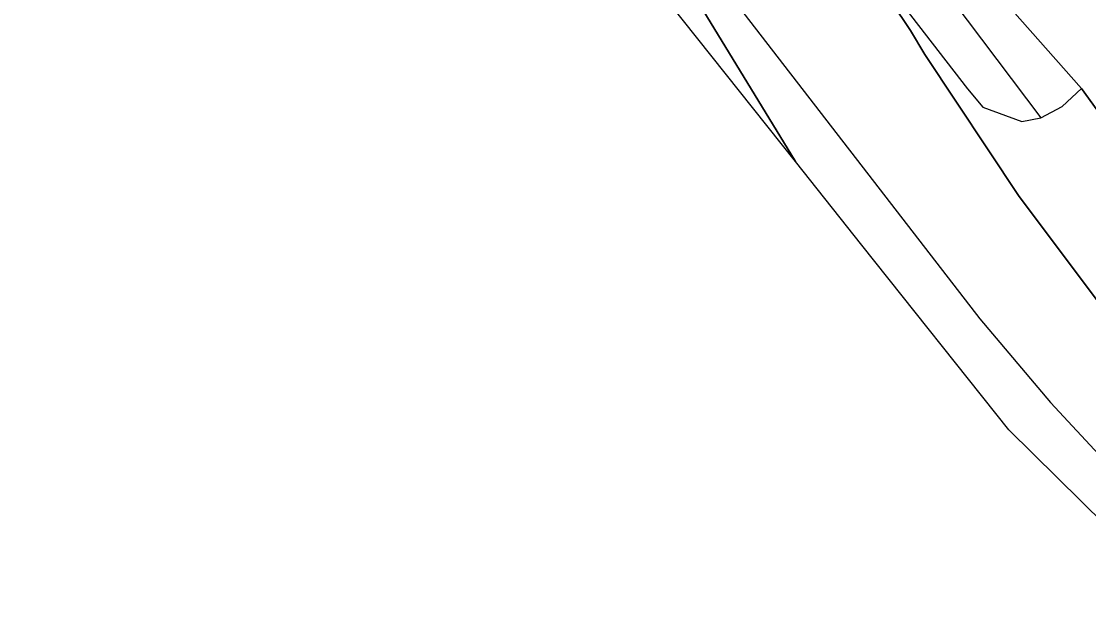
# Model space of a CAD drawing. Extents: x -266199 to -261993, y -1239047 to -1235108.
# Drawn here: x -263923.3 to -263858.6, y -1236820.5 to -1236784.3 of the extents above; entities that cross this region are included whole.
import ezdxf

# ---------------------------------------------------------------- set-up
doc = ezdxf.new("R2010")
doc.units = 0
for name, color, linetype in [('body_kn', 7, 'Continuous'), ('kladpar_hranice', 7, 'Continuous'), ('kladpar_plochy', 7, 'Continuous'), ('zappar_hrandruhpozemk', 7, 'Continuous'), ('zuob_linie', 7, 'Continuous'), ('zuob_plochy', 7, 'Continuous')]:
    doc.layers.add(name, color=color, linetype=linetype)

msp = doc.modelspace()

# ---------------------------------------------------------------- linework, layer by layer
at = {"layer": 'body_kn'}
for p, q in [((-263869.37, -1236784.84), (-263869.37, -1236784.84)), ((-263868.51, -1236786.29), (-263868.51, -1236786.29)), ((-263865.92, -1236788.38), (-263865.92, -1236788.38)), ((-263858.99, -1236788.36), (-263858.99, -1236788.36)), ((-263864.98, -1236789.49), (-263864.98, -1236789.49)), ((-263860.18, -1236789.44), (-263860.18, -1236789.44)), ((-263861.46, -1236790.13), (-263861.46, -1236790.13)), ((-263862.62, -1236790.36), (-263862.62, -1236790.36)), ((-263876.36, -1236792.79), (-263876.36, -1236792.79)), ((-263876.36, -1236792.79), (-263876.36, -1236792.79)), ((-263862.79, -1236794.91), (-263862.79, -1236794.91)), ((-263869.49, -1236796.73), (-263869.49, -1236796.73)), ((-263872.33, -1236797.86), (-263872.33, -1236797.86)), ((-263865.16, -1236802.33), (-263865.16, -1236802.33)), ((-263860.88, -1236807.41), (-263860.88, -1236807.41)), ((-263863.4, -1236809.08), (-263863.4, -1236809.08))]:
    msp.add_line(p, q, dxfattribs=at)
at = {"layer": 'kladpar_hranice'}
for points in [[(-263876.36, -1236792.79), (-263881.97, -1236783.58), (-263893.61, -1236766.35), (-263894.69, -1236764.14), (-263895.72, -1236762.04), (-263898.16, -1236757.74), (-263901.9, -1236750.95), (-263907.43, -1236742.59), (-263914.23, -1236734.19), (-263921.88, -1236725.38), (-263933.99, -1236713.05), (-263940.04, -1236708.05), (-263955.59, -1236695.48), (-263968.42, -1236685.82), (-263985.26, -1236675.15), (-264000.86, -1236664.98), (-264006.59, -1236661.26), (-264023.26, -1236647.47), (-264034.09, -1236634.19), (-264030.77, -1236628.22), (-264029.72, -1236626.33)], [(-264034.09, -1236634.19), (-264023.26, -1236647.47), (-264006.59, -1236661.26), (-264000.86, -1236664.98), (-263985.26, -1236675.15), (-263968.42, -1236685.82), (-263955.59, -1236695.48), (-263940.04, -1236708.05), (-263933.99, -1236713.05), (-263921.88, -1236725.38), (-263914.23, -1236734.19), (-263907.43, -1236742.59), (-263901.9, -1236750.95), (-263898.16, -1236757.74), (-263895.72, -1236762.04), (-263894.69, -1236764.14), (-263893.61, -1236766.35), (-263881.97, -1236783.58), (-263876.36, -1236792.79)], [(-263876.36, -1236792.79), (-263883.16, -1236784.25), (-263887.81, -1236778.4), (-263898, -1236765.57), (-263902.4, -1236760.03), (-263905.59, -1236756.04), (-263911.59, -1236748.3), (-263913.37, -1236746.01), (-263914.83, -1236743.48), (-263917.78, -1236738.33), (-263921.39, -1236734.57), (-263923.38, -1236732.67), (-263921.58, -1236731.65), (-263940.7, -1236713.75), (-263972.66, -1236689.22), (-263973.88, -1236691.05), (-263987.33, -1236682.33), (-264002.89, -1236671.92), (-264012.19, -1236664.95), (-264016.56, -1236661.67), (-264018.88, -1236659.83), (-264035.99, -1236644.25), (-264036.82, -1236640.18)], [(-263885.56, -1236757.13), (-263884.02, -1236755.88), (-263871.08, -1236772.77), (-263863.67, -1236783.08), (-263858.99, -1236788.36), (-263856.84, -1236791.34)], [(-263885.56, -1236757.13), (-263885.06, -1236758.63), (-263884.31, -1236759.57), (-263883.19, -1236761.79), (-263882.75, -1236762.98), (-263881.19, -1236766.63), (-263876.49, -1236774.15), (-263874.06, -1236777.81), (-263869.37, -1236784.84), (-263868.51, -1236786.29), (-263862.79, -1236794.91), (-263843.62, -1236820.44), (-263822.9, -1236832.57), (-263804.12, -1236839.05), (-263748.03, -1236848.37), (-263745.45, -1236849.18), (-263737.14, -1236852.19), (-263733.47, -1236855.86), (-263713.69, -1236874.8)], [(-263713.69, -1236874.8), (-263733.47, -1236855.86), (-263737.14, -1236852.19), (-263745.45, -1236849.18), (-263748.03, -1236848.37), (-263804.12, -1236839.05), (-263822.9, -1236832.57), (-263843.62, -1236820.44), (-263862.79, -1236794.91), (-263868.51, -1236786.29), (-263869.37, -1236784.84), (-263874.06, -1236777.81), (-263876.49, -1236774.15), (-263881.19, -1236766.63), (-263882.75, -1236762.98), (-263883.19, -1236761.79), (-263884.31, -1236759.57), (-263885.06, -1236758.63)], [(-263856.84, -1236791.34), (-263858.99, -1236788.36), (-263863.67, -1236783.08)], [(-263819.57, -1236841.35), (-263828.5, -1236836.39), (-263831.76, -1236834.58), (-263837.05, -1236831.98), (-263845.81, -1236825.69), (-263849.29, -1236822.67), (-263856.09, -1236816.3), (-263863.4, -1236809.08), (-263872.33, -1236797.86), (-263876.36, -1236792.79)]]:
    msp.add_lwpolyline(points, dxfattribs=at)
at = {"layer": 'kladpar_plochy'}
for points in [[(-263923.04, -1236710.78), (-263917.91, -1236716.05), (-263908.09, -1236726.14), (-263904.86, -1236729.46), (-263902.65, -1236731.73), (-263901.68, -1236733.21), (-263900.45, -1236736.03), (-263896.38, -1236740.14), (-263892.49, -1236746.25), (-263885.56, -1236757.13), (-263885.06, -1236758.63), (-263884.31, -1236759.57), (-263883.19, -1236761.79), (-263882.75, -1236762.98), (-263881.19, -1236766.63), (-263876.49, -1236774.15), (-263874.06, -1236777.81), (-263869.37, -1236784.84), (-263868.51, -1236786.29), (-263862.79, -1236794.91), (-263843.62, -1236820.44)], [(-263933.99, -1236713.05), (-263921.88, -1236725.38), (-263914.23, -1236734.19), (-263907.43, -1236742.59), (-263901.9, -1236750.95), (-263898.16, -1236757.74), (-263895.72, -1236762.04), (-263894.69, -1236764.14), (-263893.61, -1236766.35), (-263881.97, -1236783.58), (-263876.36, -1236792.79), (-263883.16, -1236784.25), (-263887.81, -1236778.4), (-263898, -1236765.57), (-263902.4, -1236760.03), (-263905.59, -1236756.04), (-263911.59, -1236748.3), (-263913.37, -1236746.01), (-263914.83, -1236743.48), (-263917.78, -1236738.33), (-263921.39, -1236734.57), (-263923.38, -1236732.67), (-263921.58, -1236731.65), (-263940.7, -1236713.75)], [(-263856.09, -1236816.3), (-263863.4, -1236809.08), (-263872.33, -1236797.86), (-263876.36, -1236792.79), (-263881.97, -1236783.58), (-263893.61, -1236766.35), (-263894.69, -1236764.14), (-263895.72, -1236762.04), (-263898.16, -1236757.74), (-263901.9, -1236750.95), (-263907.43, -1236742.59), (-263914.23, -1236734.19), (-263921.88, -1236725.38), (-263933.99, -1236713.05)], [(-263843.62, -1236820.44), (-263862.79, -1236794.91), (-263868.51, -1236786.29), (-263869.37, -1236784.84), (-263874.06, -1236777.81), (-263876.49, -1236774.15), (-263881.19, -1236766.63), (-263882.75, -1236762.98), (-263883.19, -1236761.79), (-263884.31, -1236759.57), (-263885.06, -1236758.63), (-263885.56, -1236757.13), (-263884.02, -1236755.88), (-263871.08, -1236772.77), (-263863.67, -1236783.08), (-263858.99, -1236788.36), (-263856.84, -1236791.34)], [(-263856.84, -1236791.34), (-263858.99, -1236788.36), (-263863.67, -1236783.08), (-263858.73, -1236781.87), (-263853.65, -1236780.89)]]:
    msp.add_lwpolyline(points, dxfattribs=at)
at = {"layer": 'zappar_hrandruhpozemk'}
for p, q in [((-263894.69, -1236764.14), (-263869.49, -1236796.73)), ((-263874.06, -1236777.81), (-263865.92, -1236788.38))]:
    msp.add_line(p, q, dxfattribs=at)
for points in [[(-263873.08, -1236774.71), (-263861.46, -1236790.13), (-263860.18, -1236789.44), (-263858.99, -1236788.36)], [(-263865.92, -1236788.38), (-263864.98, -1236789.49), (-263862.62, -1236790.36), (-263861.46, -1236790.13)], [(-263869.49, -1236796.73), (-263865.16, -1236802.33), (-263860.88, -1236807.41), (-263856.08, -1236812.58), (-263851.28, -1236817.18), (-263846.1, -1236821.49), (-263839.75, -1236826.15)]]:
    msp.add_lwpolyline(points, dxfattribs=at)
at = {"layer": 'zuob_linie'}
msp.add_lwpolyline([(-263856.09, -1236816.3), (-263863.4, -1236809.08), (-263872.33, -1236797.86), (-263876.36, -1236792.79), (-263883.16, -1236784.25), (-263887.81, -1236778.4), (-263898, -1236765.57), (-263902.4, -1236760.03), (-263905.59, -1236756.04), (-263911.59, -1236748.3), (-263913.37, -1236746.01), (-263914.83, -1236743.48), (-263917.78, -1236738.33), (-263921.39, -1236734.57), (-263923.38, -1236732.67)], dxfattribs=at)
at = {"layer": 'zuob_plochy'}
msp.add_lwpolyline([(-263856.09, -1236816.3), (-263863.4, -1236809.08), (-263872.33, -1236797.86), (-263876.36, -1236792.79), (-263883.16, -1236784.25), (-263887.81, -1236778.4), (-263898, -1236765.57), (-263902.4, -1236760.03), (-263905.59, -1236756.04), (-263911.59, -1236748.3), (-263913.37, -1236746.01), (-263914.83, -1236743.48), (-263917.78, -1236738.33), (-263921.39, -1236734.57), (-263923.38, -1236732.67)], dxfattribs=at)

doc.saveas('drawing.dxf')
